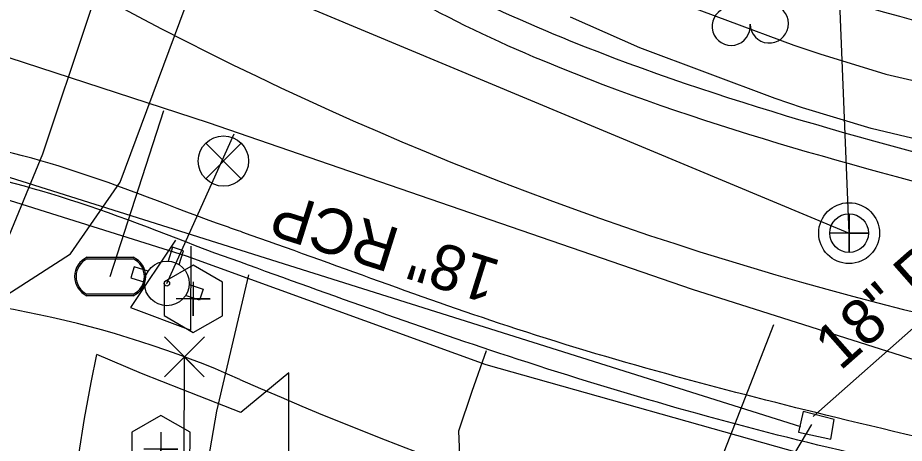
# Model space of a CAD drawing. Extents: x 1614427 to 1617186, y 896524 to 905462.
# Drawn here: x 1616409.1 to 1616487.6, y 901663.2 to 901700.8 of the extents above; entities that cross this region are included whole.
import ezdxf

# ---------------------------------------------------------------- set-up
doc = ezdxf.new("R2010")
doc.units = 0
for name, color, linetype in [('Exist Horizontal Alignment', 7, 'Continuous'), ('Exist Property Corner CELL', 7, 'Continuous'), ('Exist Property Line', 7, 'Continuous'), ('Exist Right of Way Line', 7, 'Continuous'), ('Exist Roads Curbs', 7, 'Continuous'), ('Exist Roads EOP', 7, 'Continuous'), ('Exist Roads EOP Other', 7, 'Continuous'), ('Exist Structure Minor Catch Basin', 7, 'Continuous'), ('Exist Structure Minor Catch Basin Leader', 7, 'Continuous'), ('Exist Structure Minor Pipes RCP 18 Inch', 7, 'Continuous'), ('Exist Structure Minor Pipes RCP 18 Inch Text', 7, 'Continuous'), ('Exist Utilities Gas UG Line SUE LOS B', 7, 'Continuous'), ('Exist Utilities Power UG Cable SUE LOS B', 7, 'Continuous'), ('Exist Utilities Sanitary Sewer Clean-Out CELL', 7, 'Continuous'), ('Exist Utilities Sanitary Sewer Manhole CELL', 7, 'Continuous'), ('Exist Utilities Sanitary Sewer Manhole Leader', 7, 'Continuous'), ('Exist Utilities Sanitary Sewer UG Line', 7, 'Continuous'), ('Exist Utilities TV UG FO Cable SUE LOS B', 7, 'Continuous'), ('Exist Utilities Water Fire Hydrant CELL', 7, 'Continuous'), ('Exist Utilities Water Meter CELL', 7, 'Continuous'), ('Exist Utilities Water UG Line SUE LOS B', 7, 'Continuous'), ('Exist Utilities Water Valve CELL', 7, 'Continuous'), ('Exist Vegetation Tree CELL', 7, 'Continuous')]:
    doc.layers.add(name, color=color, linetype=linetype)

# ---------------------------------------------------------------- blocks, each defined once
blk = doc.blocks.new('EXIST UTILITIES SANITARY SEWER MANHOLE')
at = {"layer": 'Exist Utilities Sanitary Sewer Manhole CELL'}
blk.add_lwpolyline([(0, 0.03425), (0, -0.03425), (0, 0), (0.03425, 0), (-0.03425, 0)], dxfattribs=at)
for radius in [0.05389, 0.03425]:
    blk.add_circle((0, 0), radius, dxfattribs=at)
blk = doc.blocks.new('EXIST UTILITIES SANITARY SEWER CLEAN-OUT')
at = {"layer": 'Exist Utilities Sanitary Sewer Clean-Out CELL'}
blk.add_line((0, 0), (0, 0), dxfattribs=at)
blk.add_lwpolyline([(-0.0516, 0.0299), (-0.0517, -0.0297), (-0.0001, -0.0596), (0.0516, -0.0299), (0.0517, 0.0297), (0.0001, 0.0596)], close=True, dxfattribs=at)
blk.add_lwpolyline([(0, 0.0302), (0, -0.0302), (0, 0), (0.0302, 0), (-0.0302, 0)], dxfattribs=at)
blk = doc.blocks.new('EXIST UTILITIES WATER METER')
at = {"layer": 'Exist Utilities Water Meter CELL'}
blk.add_line((0, 0), (0, 0), dxfattribs=at)
for points in [[(-0.0408, 0.034), (0.0408, 0.034)], [(-0.0408, 0.0312), (0.0408, 0.0312)], [(0.0408, -0.0312), (-0.0413, -0.0312)], [(0.0408, -0.034), (-0.0413, -0.034)]]:
    blk.add_lwpolyline(points, dxfattribs=at)
for centre, radius, start, end in [((-0.0261, -0.0001), 0.0371, 113.178, 245.9794), ((0.0259, 0), 0.0371, 293.6483, 66.3084), ((-0.0259, -0.0001), 0.0347, 115.3009, 243.7824), ((0.0261, 0), 0.0345, 295.1272, 64.8728)]:
    blk.add_arc(centre, radius, start, end, dxfattribs=at)

msp = doc.modelspace()

# ---------------------------------------------------------------- linework, layer by layer
at = {"layer": 'Exist Horizontal Alignment'}
msp.add_arc((1616560.484, 901967.642), 301.557, 239.93333, 268.51667, dxfattribs=at)
at = {"layer": 'Exist Property Corner CELL'}
msp.add_line((1616423.837, 901670.831), (1616423.837, 901670.831), dxfattribs=at)
msp.add_lwpolyline([(1616422.076, 901672.605), (1616425.599, 901669.056), (1616423.837, 901670.831), (1616425.612, 901672.592), (1616422.063, 901669.069)], dxfattribs=at)
at = {"layer": 'Exist Property Line'}
msp.add_line((1616423.205, 901496.843), (1616423.837, 901670.831), dxfattribs=at)
at = {"layer": 'Exist Right of Way Line'}
for centre, radius, start, end in [((1616560.484, 901967.642), 276.557, 248.76546, 268.51667), ((1616392.442, 901586.484), 90, 66.2087, 113.6264), ((1616560.484, 901967.642), 326.557, 246.2087, 268.51667)]:
    msp.add_arc(centre, radius, start, end, dxfattribs=at)
at = {"layer": 'Exist Roads Curbs'}
msp.add_line((1616427.974, 901679.501), (1616426.531, 901679.995), dxfattribs=at)
for points in [[(1616499.205, 901686.104), (1616458.121, 901698.743), (1616435.429, 901711.261), (1616421.114, 901726.337), (1616409.376, 901744.292), (1616402.266, 901762.223), (1616399.824, 901773.888)], [(1616426.531, 901679.995), (1616412.776, 901685.013), (1616400.116, 901688.02), (1616382.987, 901689.032), (1616360.607, 901685.803)], [(1616576.436, 901651.141), (1616560.362, 901651.873), (1616541.572, 901653.197), (1616514.262, 901656.474), (1616480.87, 901662.803), (1616452.549, 901670.884), (1616427.974, 901679.501)]]:
    msp.add_spline(points, degree=3, dxfattribs=at)
at = {"layer": 'Exist Roads EOP'}
for points in [[(1616498.764, 901683.663), (1616457.124, 901696.407), (1616433.94, 901709.316), (1616419.257, 901724.86), (1616407.158, 901743.227), (1616399.807, 901761.536), (1616397.325, 901773.434)], [(1616600.703, 901615.071), (1616596.491, 901640.707), (1616577.816, 901651.88), (1616577.758, 901653.582), (1616560.382, 901654.399), (1616541.66, 901655.742), (1616514.624, 901658.966), (1616481.568, 901665.456), (1616453.293, 901673.284), (1616429.007, 901681.848), (1616427.559, 901682.356), (1616413.543, 901687.442), (1616400.429, 901690.536), (1616382.846, 901691.642), (1616359.811, 901688.156), (1616349.758, 901685.257), (1616334.537, 901681.299), (1616320.225, 901678.765)]]:
    msp.add_spline(points, degree=3, dxfattribs=at)
at = {"layer": 'Exist Roads EOP Other'}
for points in [[(1616466.076, 901702.822), (1616477.847, 901698.405), (1616480.137, 901697.64), (1616485.975, 901695.862), (1616491.852, 901694.485)], [(1616490.776, 901689.602), (1616484.675, 901691.031), (1616478.617, 901692.877), (1616476.176, 901693.692), (1616464.189, 901698.19), (1616458.042, 901700.897)], [(1616423.038, 901681.158), (1616419.063, 901675.205), (1616424.397, 901673.198), (1616424.444, 901680.629)], [(1616412.253, 901633.969), (1616412.563, 901640.017), (1616412.82, 901644.408), (1616413.119, 901648.794), (1616413.462, 901653.175), (1616413.689, 901655.803), (1616414.047, 901659.005), (1616414.479, 901662.199), (1616414.984, 901665.385), (1616415.561, 901668.56), (1616416.086, 901671.026)], [(1616433.098, 901669.403), (1616428.833, 901665.903), (1616423.649, 901667.927), (1616420.048, 901669.36), (1616416.086, 901671.026)], [(1616448.154, 901664.293), (1616449.337, 901667.786), (1616450.6, 901671.381)], [(1616433.067, 901629.614), (1616433.076, 901644.726), (1616433.098, 901669.403)], [(1616443.093, 901629.58), (1616443.075, 901632.906), (1616443.048, 901637.997), (1616443.015, 901644.283), (1616448.973, 901644.349), (1616448.154, 901664.293)]]:
    msp.add_lwpolyline(points, dxfattribs=at)
at = {"layer": 'Exist Structure Minor Catch Basin'}
msp.add_lwpolyline([(1616481.128, 901663.547), (1616481.419, 901665.293), (1616478.658, 901666.005), (1616478.255, 901664.159), (1616481.128, 901663.547)], dxfattribs=at)
at = {"layer": 'Exist Structure Minor Catch Basin Leader'}
msp.add_lwpolyline([(1616479.393, 901664.827), (1616463.567, 901638.167), (1616462.425, 901632.862)], dxfattribs=at)
at = {"layer": 'Exist Structure Minor Pipes RCP 18 Inch'}
for p, q in [((1616400.137, 901689.313), (1616478.429, 901664.667)), ((1616400.137, 901689.313), (1616478.429, 901664.667)), ((1616479.56, 901665.561), (1616500.338, 901683.896)), ((1616479.56, 901665.561), (1616500.338, 901683.896))]:
    msp.add_line(p, q, dxfattribs=at)
at = {"layer": 'Exist Utilities Gas UG Line SUE LOS B'}
for points in [[(1616326.476, 901676.736), (1616348.676, 901680.409), (1616373.137, 901686.793), (1616383.025, 901688.182), (1616402.076, 901686.65), (1616424.003, 901679.778), (1616450.549, 901670.159), (1616479.448, 901661.996), (1616512.172, 901655.218), (1616540.791, 901649.287), (1616561.301, 901640.128), (1616569.634, 901633.987), (1616582.757, 901628.459), (1616598.916, 901622.957)], [(1616431.279, 901621.331), (1616424.74, 901628.52), (1616423.23, 901645.841), (1616426.723, 901666.015), (1616429.548, 901678.085)]]:
    msp.add_lwpolyline(points, dxfattribs=at)
at = {"layer": 'Exist Utilities Power UG Cable SUE LOS B'}
msp.add_lwpolyline([(1616321.847, 901655.537), (1616340.377, 901656.934), (1616355.031, 901659.841), (1616370.995, 901660.637), (1616397.99, 901656.609), (1616411.28, 901688.81), (1616423.429, 901725.109), (1616429.096, 901738.021), (1616434.179, 901742.072), (1616436.044, 901741.857), (1616447.032, 901732.283), (1616482.999, 901709.432), (1616531.146, 901699.008), (1616556.379, 901700.279), (1616584.941, 901705.972), (1616596.346, 901733.023), (1616606.817, 901786.738), (1616620.068, 901848.21), (1616628.54, 901895.318)], dxfattribs=at)
at = {"layer": 'Exist Utilities Sanitary Sewer Manhole Leader'}
msp.add_lwpolyline([(1616482.734, 901681.778), (1616481.328, 901716.774), (1616482.574, 901722.644)], dxfattribs=at)
at = {"layer": 'Exist Utilities Sanitary Sewer UG Line'}
msp.add_line((1616378.522, 901725.261), (1616482.734, 901681.778), dxfattribs=at)
at = {"layer": 'Exist Utilities TV UG FO Cable SUE LOS B'}
msp.add_lwpolyline([(1616322.444, 901658.273), (1616339.946, 901658.826), (1616355.221, 901659.676), (1616371.625, 901659.727), (1616395.682, 901655.657), (1616398.624, 901656.007), (1616399.566, 901656.627), (1616407.168, 901675.727), (1616413.759, 901679.936), (1616418.141, 901686.302), (1616428.261, 901713.431), (1616435.829, 901730.04), (1616439.688, 901732.7), (1616443.775, 901733.977), (1616446.881, 901732.87), (1616463.4, 901722.178), (1616479.028, 901712.875), (1616493.292, 901712.8)], dxfattribs=at)
at = {"layer": 'Exist Utilities Water Fire Hydrant CELL'}
for q in [(1616428.254, 901690.552), (1616422.285, 901677.33)]:
    msp.add_line((1616422.285, 901677.33), q, dxfattribs=at)
for points in [[(1616423.362, 901678.991), (1616423.759, 901680.216), (1616422.784, 901680.532), (1616422.387, 901679.308)], [(1616420.624, 901678.407), (1616419.399, 901678.804), (1616419.083, 901677.829), (1616420.332, 901677.425)], [(1616424.263, 901677.228), (1616425.487, 901676.831), (1616425.171, 901675.856), (1616423.923, 901676.261)]]:
    msp.add_lwpolyline(points, dxfattribs=at)
for radius in [1.977, 0.243]:
    msp.add_circle((1616422.285, 901677.33), radius, dxfattribs=at)
at = {"layer": 'Exist Utilities Water UG Line SUE LOS B'}
msp.add_line((1616471.106, 901661.04), (1616476.068, 901673.701), dxfattribs=at)
msp.add_lwpolyline([(1616377.759, 901712.494), (1616386.979, 901706.494), (1616408.272, 901697.324), (1616425.929, 901691.577), (1616468.832, 901676.829), (1616508.937, 901664.099), (1616510.824, 901664.64), (1616537.41, 901680.966), (1616540.697, 901682.616)], dxfattribs=at)
at = {"layer": 'Exist Utilities Water Valve CELL'}
msp.add_line((1616417.264, 901677.939), (1616422.02, 901692.622), dxfattribs=at)
msp.add_lwpolyline([(1616428.873, 901689.735), (1616425.723, 901686.585), (1616427.298, 901688.16), (1616428.873, 901686.585), (1616425.723, 901689.735)], dxfattribs=at)
msp.add_circle((1616427.298, 901688.16), 2.227, dxfattribs=at)
at = {"layer": 'Exist Vegetation Tree CELL'}
for centre, radius, start, end in [((1616472.284, 901700.082), 1.689, 111.56708, 6.23104), ((1616475.661, 901700.303), 1.698, 181.28216, 74.55999)]:
    msp.add_arc(centre, radius, start, end, dxfattribs=at)

# ---------------------------------------------------------------- block references
at = {"layer": 'Exist Utilities Sanitary Sewer Clean-Out CELL', "xscale": 50, "yscale": 50}
for p in [(1616424.62, 901675.966), (1616421.75, 901662.667)]:
    msp.add_blockref('EXIST UTILITIES SANITARY SEWER CLEAN-OUT', p, dxfattribs=at)
at = {"layer": 'Exist Utilities Sanitary Sewer Manhole CELL', "xscale": 50, "yscale": 50}
msp.add_blockref('EXIST UTILITIES SANITARY SEWER MANHOLE', (1616482.734, 901681.778), dxfattribs=at)
at = {"layer": 'Exist Utilities Water Meter CELL', "xscale": 50, "yscale": 50}
msp.add_blockref('EXIST UTILITIES WATER METER', (1616417.264, 901677.939), dxfattribs=at)

# ---------------------------------------------------------------- texts
at = {"layer": 'Exist Structure Minor Pipes RCP 18 Inch Text'}
for rotation, p in [(41.42595, (1616481.939, 901669.519)), (162.52621, (1616452.028, 901679.279))]:
    msp.add_text('18" RCP', height=4, rotation=rotation, dxfattribs=at).set_placement(p)

doc.saveas('drawing.dxf')
